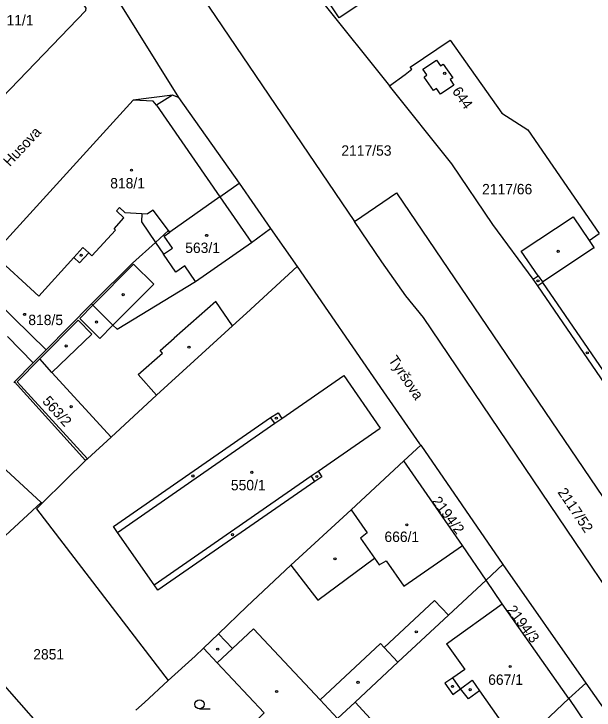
# Model space of a CAD drawing. Extents: x -679220 to -673243, y -1075091 to -1066557.
# Drawn here: x -676159.2 to -676064.1, y -1071222.5 to -1071108.5 of the extents above; entities that cross this region are included whole.
import ezdxf

# ---------------------------------------------------------------- set-up
doc = ezdxf.new("R2010")
doc.units = 0
for name, color, linetype in [('Hranice parcel', 7, 'Continuous'), ('Parcelní čísla', 7, 'Continuous'), ('Pop  PČ popisy', 7, 'Continuous'), ('Vnitřní kresba', 7, 'Continuous'), ('Značky budov', 7, 'Continuous'), ('Značky kultur', 7, 'Continuous')]:
    doc.layers.add(name, color=color, linetype=linetype)

msp = doc.modelspace()

# ---------------------------------------------------------------- linework, layer by layer
at = {"layer": 'Hranice parcel'}
for p, q in [((-676159.12, -1071060.13), (-676103.35, -1071142.45)), ((-676108.79, -1071106.28), (-676097.64, -1071120.25)), ((-676097.64, -1071120.25), (-676095.07, -1071118.39)), ((-676074.94, -1071127.48), (-676063.28, -1071144.43)), ((-676117.1, -1071143.62), (-676112.74, -1071149.84)), ((-676153.89, -1071163.5), (-676166.05, -1071151.62)), ((-676146.46, -1071155.96), (-676153.89, -1071163.5)), ((-676167.65, -1071176.56), (-676154.72, -1071188.51)), ((-676095.26, -1071181.67), (-676092.51, -1071179.13)), ((-676092.51, -1071179.13), (-676079.05, -1071198.66)), ((-676154.72, -1071188.51), (-676154.56, -1071188.65)), ((-676079.05, -1071198.66), (-676081.8, -1071201.21)), ((-676079.05, -1071198.66), (-676065.44, -1071218.08)), ((-676149.3, -1071231.36), (-676172.57, -1071205.1)), ((-676068.21, -1071220.62), (-676065.44, -1071218.08))]:
    msp.add_line(p, q, dxfattribs=at)
for points in [[(-676135.12, -1071067.48), (-676126.75, -1071061.82), (-676123.39, -1071059.55), (-676116.28, -1071070.01), (-676094.76, -1071101.68), (-676105.86, -1071109.1), (-676108.06, -1071105.79), (-676108.79, -1071106.28)], [(-676152.55, -1071089.44), (-676132.19, -1071122.14), (-676133.15, -1071121.77)], [(-676169.46, -1071130.8), (-676147.39, -1071107.93), (-676147.3, -1071107.53), (-676150.47, -1071102.72)], [(-676095.07, -1071118.39), (-676093.95, -1071117.52), (-676094.22, -1071117.17), (-676087.66, -1071112.79), (-676079.19, -1071124.72), (-676074.94, -1071127.48)], [(-676087.25, -1071118.94), (-676087.7, -1071119.23), (-676087.06, -1071120.16), (-676089.28, -1071121.64), (-676089.93, -1071120.71), (-676090.42, -1071121.03), (-676091.92, -1071118.82), (-676091.5, -1071118.47), (-676092.15, -1071117.55), (-676089.91, -1071116.06), (-676089.26, -1071116.98), (-676088.83, -1071116.72), (-676087.25, -1071118.94)], [(-676074.08, -1071151.93), (-676080.68, -1071142.96), (-676087.43, -1071133.02), (-676097.64, -1071120.25)], [(-676133.15, -1071121.77), (-676139.6, -1071122.59), (-676162.61, -1071147.82)], [(-676133.15, -1071121.77), (-676135.82, -1071123.41), (-676125.4, -1071138.46)], [(-676125.4, -1071138.46), (-676122.23, -1071136.19), (-676117.1, -1071143.62)], [(-676103.35, -1071142.45), (-676096.46, -1071137.77), (-676028.85, -1071237.39)], [(-676125.4, -1071138.46), (-676133.63, -1071144.2), (-676133.81, -1071143.96), (-676135.97, -1071145.9)], [(-676162.61, -1071147.82), (-676155.09, -1071154.68), (-676149.36, -1071148.39), (-676148.4, -1071149.26), (-676146.91, -1071147.62), (-676146.42, -1071148.09), (-676142.54, -1071143.88), (-676142.76, -1071143.67), (-676141.13, -1071141.85), (-676142.37, -1071140.71), (-676141.87, -1071140.17), (-676141.01, -1071140.98), (-676138.22, -1071141.16), (-676138.25, -1071142.55), (-676135.97, -1071145.9)], [(-676035.5, -1071241.81), (-676092.07, -1071158.2), (-676094.95, -1071154.67), (-676098.88, -1071149.06), (-676103.35, -1071142.45)], [(-676074.08, -1071151.93), (-676073.26, -1071151.36), (-676076.02, -1071147.34), (-676067.55, -1071141.71), (-676064.93, -1071145.56), (-676063.28, -1071144.43)], [(-676146.46, -1071155.96), (-676146.23, -1071156.19), (-676142.93, -1071159.46), (-676142.25, -1071160.13), (-676129.41, -1071152.3), (-676120.23, -1071145.93), (-676117.1, -1071143.62)], [(-676135.97, -1071145.9), (-676139.73, -1071149.28), (-676146.19, -1071155.68), (-676146.46, -1071155.96)], [(-676112.74, -1071149.84), (-676121.05, -1071157.49), (-676123.34, -1071159.55), (-676129.65, -1071165.28), (-676135.8, -1071170.91), (-676143.24, -1071177.77), (-676147.11, -1071181.34), (-676147.44, -1071181.64)], [(-676112.74, -1071149.84), (-676098.61, -1071170.37), (-676092.73, -1071178.88), (-676092.51, -1071179.13)], [(-676057.54, -1071176.05), (-676073.33, -1071153.02), (-676074.08, -1071151.93)], [(-676147.44, -1071181.64), (-676159.04, -1071168.72), (-676156, -1071165.63), (-676153.89, -1071163.5)], [(-676154.56, -1071188.65), (-676150.73, -1071184.83), (-676147.44, -1071181.64)], [(-676128.12, -1071212.38), (-676125.62, -1071209.98), (-676120.97, -1071205.51), (-676113.79, -1071198.78), (-676103.91, -1071189.7), (-676095.26, -1071181.67)], [(-676081.8, -1071201.21), (-676085.67, -1071195.54), (-676095.26, -1071181.67)], [(-676160.55, -1071193.89), (-676159.85, -1071193.22), (-676154.72, -1071188.51)], [(-676154.56, -1071188.65), (-676155.45, -1071189.55), (-676133.88, -1071217.64)], [(-676081.8, -1071201.21), (-676087.97, -1071206.96), (-676096.25, -1071214.66), (-676103.27, -1071221.2), (-676106.13, -1071223.86), (-676108.09, -1071225.7), (-676112.07, -1071229.4), (-676122.94, -1071239.33), (-676123.43, -1071239.79)], [(-676068.21, -1071220.62), (-676079.15, -1071205.09), (-676081.8, -1071201.21)], [(-676133.88, -1071217.64), (-676129.45, -1071213.65), (-676128.12, -1071212.38)], [(-676128.12, -1071212.38), (-676125.85, -1071214.78), (-676118.14, -1071222.96), (-676128.95, -1071233.74)], [(-676133.88, -1071217.64), (-676137.78, -1071221.27), (-676139.19, -1071222.5)], [(-676065.44, -1071218.08), (-676054.21, -1071234.1), (-676053.04, -1071235.73)], [(-676082.54, -1071234.31), (-676076.47, -1071228.4), (-676068.21, -1071220.62)], [(-676068.21, -1071220.62), (-676058.68, -1071234.72), (-676057.23, -1071236.86)]]:
    msp.add_lwpolyline(points, dxfattribs=at)
at = {"layer": 'Vnitřní kresba'}
for p, q in [((-676136.34, -1071122.74), (-676139.6, -1071122.59)), ((-676135.82, -1071123.41), (-676136.34, -1071122.74)), ((-676132.19, -1071122.14), (-676122.23, -1071136.19)), ((-676125.4, -1071138.46), (-676120.23, -1071145.93)), ((-676138.22, -1071141.16), (-676137.25, -1071141.22)), ((-676136.37, -1071140.64), (-676137.25, -1071141.22)), ((-676133.81, -1071143.96), (-676136.37, -1071140.64)), ((-676134.53, -1071144.9), (-676133.63, -1071144.2)), ((-676135.97, -1071145.9), (-676134.64, -1071147.84)), ((-676133.2, -1071146.84), (-676134.53, -1071144.9)), ((-676064.93, -1071145.56), (-676064.13, -1071146.74)), ((-676149.36, -1071148.39), (-676147.85, -1071146.72)), ((-676147.85, -1071146.72), (-676146.91, -1071147.62)), ((-676134.64, -1071147.84), (-676133.2, -1071146.84)), ((-676072.56, -1071152.37), (-676064.13, -1071146.74)), ((-676064.13, -1071146.74), (-676064.07, -1071146.82)), ((-676132.64, -1071150.77), (-676134.64, -1071147.84)), ((-676146.23, -1071156.19), (-676139.56, -1071149.45)), ((-676139.56, -1071149.45), (-676136.26, -1071152.73)), ((-676131.18, -1071149.75), (-676132.64, -1071150.77)), ((-676129.41, -1071152.3), (-676131.18, -1071149.75)), ((-676073.26, -1071151.36), (-676072.56, -1071152.37)), ((-676136.26, -1071152.73), (-676142.93, -1071159.46)), ((-676072.51, -1071152.46), (-676073.33, -1071153.02)), ((-676072.51, -1071152.46), (-676072.56, -1071152.37)), ((-676056.71, -1071175.48), (-676072.51, -1071152.46)), ((-676148.37, -1071158.35), (-676146.23, -1071156.19)), ((-676126.09, -1071155.6), (-676132.91, -1071161.58)), ((-676123.34, -1071159.55), (-676126.09, -1071155.6)), ((-676145.07, -1071161.62), (-676148.37, -1071158.35)), ((-676154.94, -1071164.98), (-676148.63, -1071158.61)), ((-676148.63, -1071158.61), (-676146.4, -1071160.93)), ((-676142.93, -1071159.46), (-676145.07, -1071161.62)), ((-676160.21, -1071161.32), (-676156, -1071165.63)), ((-676152.93, -1071167.18), (-676146.4, -1071160.93)), ((-676135.2, -1071163.58), (-676132.91, -1071161.58)), ((-676138.78, -1071167.52), (-676134.81, -1071164.03)), ((-676134.81, -1071164.03), (-676135.2, -1071163.58)), ((-676154.94, -1071164.98), (-676158.65, -1071168.73)), ((-676152.93, -1071167.18), (-676154.94, -1071164.98)), ((-676143.24, -1071177.77), (-676152.93, -1071167.18)), ((-676135.8, -1071170.91), (-676138.78, -1071167.52)), ((-676159.04, -1071168.72), (-676159.2, -1071168.87)), ((-676158.65, -1071168.73), (-676147.11, -1071181.34)), ((-676115.25, -1071174.73), (-676105.11, -1071167.7)), ((-676105.11, -1071167.7), (-676099.13, -1071176.32)), ((-676117.12, -1071174.6), (-676115.88, -1071173.83)), ((-676115.88, -1071173.83), (-676115.25, -1071174.73)), ((-676142.85, -1071192.45), (-676117.12, -1071174.6)), ((-676142.18, -1071193.41), (-676116.4, -1071175.53)), ((-676116.4, -1071175.53), (-676117.12, -1071174.6)), ((-676116.4, -1071175.53), (-676115.25, -1071174.73)), ((-676109.32, -1071183.38), (-676099.13, -1071176.32)), ((-676110.43, -1071184.15), (-676109.32, -1071183.38)), ((-676109.32, -1071183.38), (-676108.69, -1071184.28)), ((-676136.19, -1071201.99), (-676110.43, -1071184.15)), ((-676109.85, -1071185.03), (-676110.43, -1071184.15)), ((-676108.69, -1071184.28), (-676109.85, -1071185.03)), ((-676109.85, -1071185.03), (-676135.59, -1071202.85)), ((-676103.91, -1071189.7), (-676101.29, -1071193.48)), ((-676142.18, -1071193.41), (-676142.85, -1071192.45)), ((-676136.19, -1071201.99), (-676142.18, -1071193.41)), ((-676101.29, -1071193.48), (-676102.36, -1071194.33)), ((-676102.36, -1071194.33), (-676100.09, -1071197.6)), ((-676095.27, -1071202.19), (-676085.67, -1071195.54)), ((-676109.36, -1071204.52), (-676100.09, -1071197.6)), ((-676100.09, -1071197.6), (-676099.32, -1071198.73)), ((-676099.32, -1071198.73), (-676098.14, -1071198.03)), ((-676098.14, -1071198.03), (-676095.27, -1071202.19)), ((-676113.79, -1071198.78), (-676109.36, -1071204.52)), ((-676135.59, -1071202.85), (-676136.19, -1071201.99)), ((-676098.5, -1071212.27), (-676090.23, -1071204.57)), ((-676090.23, -1071204.57), (-676087.97, -1071206.96)), ((-676088.28, -1071211.63), (-676079.15, -1071205.09)), ((-676123.33, -1071212.41), (-676119.91, -1071209.18)), ((-676119.91, -1071209.18), (-676109, -1071220.81)), ((-676123.33, -1071212.41), (-676125.62, -1071209.98)), ((-676109, -1071220.81), (-676099.11, -1071211.61)), ((-676099.11, -1071211.61), (-676098.5, -1071212.27)), ((-676088.28, -1071211.63), (-676085.3, -1071215.86)), ((-676125.85, -1071214.78), (-676123.33, -1071212.41)), ((-676098.5, -1071212.27), (-676096.25, -1071214.66)), ((-676085.3, -1071215.86), (-676087.27, -1071217.22)), ((-676087.27, -1071217.22), (-676088.58, -1071218.1)), ((-676086, -1071219.03), (-676087.27, -1071217.22)), ((-676086, -1071219.03), (-676084.07, -1071217.6)), ((-676084.07, -1071217.6), (-676082.86, -1071219.32)), ((-676088.58, -1071218.1), (-676087.27, -1071219.97)), ((-676087.27, -1071219.97), (-676086, -1071219.03)), ((-676084.68, -1071220.68), (-676086, -1071219.03)), ((-676082.86, -1071219.32), (-676084.68, -1071220.68)), ((-676082.86, -1071219.32), (-676076.47, -1071228.4)), ((-676109, -1071220.81), (-676106.13, -1071223.86)), ((-676103.27, -1071221.2), (-676099.36, -1071225.37))]:
    msp.add_line(p, q, dxfattribs=at)
at = {"layer": 'Značky budov'}
for centre in [(-676088.58, -1071118.21), (-676139.89, -1071134.07), (-676127.57, -1071144.75), (-676148.14, -1071148), (-676069.99, -1071147.36), (-676073.28, -1071152.19), (-676141.25, -1071154.46), (-676157.41, -1071157.69), (-676145.63, -1071158.94), (-676150.59, -1071162.86), (-676130.48, -1071163.05), (-676065.22, -1071163.99), (-676149.78, -1071172.81), (-676116.16, -1071174.68), (-676120.19, -1071183.55), (-676129.83, -1071184.15), (-676109.54, -1071184.25), (-676094.78, -1071192.15), (-676123.35, -1071193.76), (-676106.56, -1071197.72), (-676093.23, -1071209.69), (-676125.77, -1071212.51), (-676077.84, -1071215.37), (-676102.78, -1071217.96), (-676087.3, -1071218.62), (-676116.11, -1071219.46), (-676084.41, -1071219.16)]:
    msp.add_circle(centre, 0.175, dxfattribs=at)
at = {"layer": 'Značky kultur'}
msp.add_line((-676128.75, -1071222.29), (-676127, -1071222.29), dxfattribs=at)
msp.add_circle((-676128.75, -1071221.54), 0.75, dxfattribs=at)

# ---------------------------------------------------------------- texts
at = {"layer": 'Parcelní čísla'}
for s, p in [('511/1', (-676161.64, -1071110.35)), ('2117/53', (-676105.51, -1071131.7)), ('818/1', (-676143.38, -1071137.05)), ('2117/66', (-676082.45, -1071138.02)), ('563/1', (-676131.09, -1071147.63)), ('818/5', (-676156.8, -1071159.44)), ('550/1', (-676123.61, -1071186.5)), ('666/1', (-676098.45, -1071194.96)), ('2851', (-676155.99, -1071214.21)), ('667/1', (-676081.45, -1071218.36))]:
    msp.add_text(s, height=1.7, dxfattribs=at).set_placement(p)
for s, rotation, p in [('644', 305, (-676087.43, -1071121.14)), ('563/2', 312, (-676154.61, -1071171.99)), ('2117/52', 304, (-676070.15, -1071186.81)), ('2194/2', 307, (-676090.76, -1071188.3)), ('2194/3', 307, (-676078.48, -1071206.12))]:
    msp.add_text(s, height=1.7, rotation=rotation, dxfattribs=at).set_placement(p)
at = {"layer": 'Pop  PČ popisy'}
for s, rotation, p in [('Husova', 47, (-676159.83, -1071133.58)), ('Tyršova', 304, (-676097.86, -1071165.16))]:
    msp.add_text(s, height=1.7, rotation=rotation, dxfattribs=at).set_placement(p)

doc.saveas('drawing.dxf')
